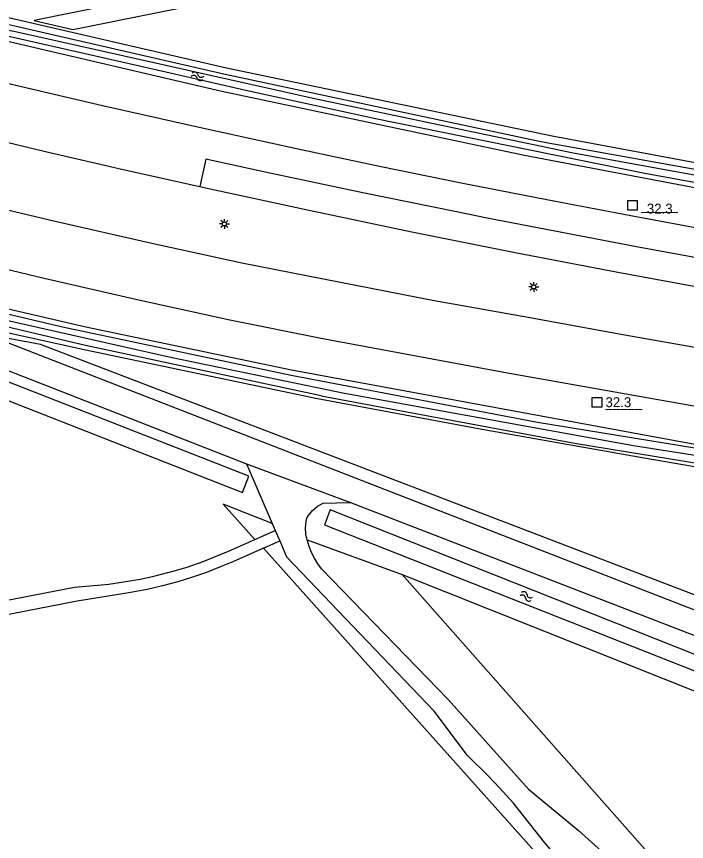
# Model space of a CAD drawing. Extents: x 130998 to 133001, y 398999 to 403002.
# Drawn here: x 131688.7 to 131773.2, y 400571.1 to 400675.3 of the extents above; entities that cross this region are included whole.
import ezdxf

# ---------------------------------------------------------------- set-up
doc = ezdxf.new("R2010")
doc.units = 0
for name, color, linetype in [('gg-afsc-hekwerk', 7, 'Continuous'), ('gg-knt-onverhard', 7, 'Continuous'), ('gg-knt-verharding', 7, 'Continuous'), ('gg-kntw-bovenkant insteek waterloop', 7, 'Continuous'), ('gg-kntw-waterlijn', 7, 'Continuous'), ('gt-anno-nummer hm paal', 7, 'Continuous'), ('gt-grn-groengrens', 7, 'Continuous'), ('gt-grn-weggrens', 7, 'Continuous'), ('gt-symb-hm paal', 7, 'Continuous'), ('gt-symb-lichtmast', 7, 'Continuous'), ('gt-symb-watersymbool', 7, 'Continuous')]:
    doc.layers.add(name, color=color, linetype=linetype)

# ---------------------------------------------------------------- blocks, each defined once
blk = doc.blocks.new('gt0-WA')
at = {"layer": 'gt-symb-watersymbool'}
for centre, start, end in [((-0.32, 0.02), 28.0725, 151.9275), ((0.43, 0.42), 208.0725, 331.9275), ((-0.32, -0.43), 28.0725, 151.9275), ((0.43, -0.03), 208.0725, 331.9275)]:
    blk.add_arc(centre, 0.425, start, end, dxfattribs=at)
blk = doc.blocks.new('gt0-LMAST')
at = {"layer": 'gt-symb-lichtmast'}
for p, q in [((-0.18, 0.17), (-0.45, 0.44)), ((-0.01, 0.25), (-0.01, 0.62)), ((0.17, 0.17), (0.44, 0.44)), ((-0.26, 0), (-0.63, 0)), ((-0.18, -0.18), (-0.45, -0.45)), ((-0.01, -0.25), (-0.01, -0.63)), ((0.44, -0.45), (0.17, -0.18)), ((0.24, 0), (0.62, 0))]:
    blk.add_line(p, q, dxfattribs=at)
blk.add_circle((-0.01, 0), 0.25, dxfattribs=at)
blk = doc.blocks.new('gt0-HMpaal')
at = {"layer": 'gt-symb-hm paal'}
blk.add_lwpolyline([(-0.6, 0.6), (0.6, 0.6), (0.6, -0.6), (-0.6, -0.6)], close=True, dxfattribs=at)

msp = doc.modelspace()

# ---------------------------------------------------------------- linework, layer by layer
at = {"layer": 'gg-afsc-hekwerk'}
for points in [[(131950.27, 400635.56), (131925.14, 400636.47), (131880.43, 400641.03), (131850.99, 400644.68), (131821.15, 400648.92), (131785.88, 400654.67), (131756.28, 400660.17), (131715.19, 400668.76), (131685.98, 400675.5), (131683.72, 400676.07)], [(131946.29, 400599.66), (131943.06, 400599.63), (131922.16, 400600.59), (131898.48, 400602.5), (131877.55, 400604.42), (131856.73, 400606.57), (131836.03, 400609.15), (131815.02, 400611.91), (131791.35, 400615.45), (131767.9, 400619.5), (131747.19, 400623.19), (131726.45, 400627.06), (131697.21, 400633.18), (131680.2, 400636.93)]]:
    msp.add_lwpolyline(points, dxfattribs=at)
at = {"layer": 'gg-knt-onverhard'}
for p, q in [((131828.74, 400579.08), (131684.67, 400635.19)), ((131717.7, 400618.81), (131720.95, 400611.26)), ((131730.82, 400613.9), (131830.77, 400575.2)), ((131720.95, 400611.26), (131721.33, 400610.38)), ((131718.75, 400609.24), (131721.33, 400610.38)), ((131721.33, 400610.38), (131721.9, 400609.05)), ((131719.82, 400608.13), (131721.9, 400609.05))]:
    msp.add_line(p, q, dxfattribs=at)
for points in [[(131658.61, 400642.11), (131673.88, 400635.94), (131717.7, 400618.81)], [(131725.36, 400609.21), (131725.2, 400609.9), (131725.13, 400610.7), (131725.21, 400611.51), (131725.33, 400611.91), (131725.52, 400612.27), (131726.03, 400612.91), (131726.65, 400613.44), (131727.38, 400613.82), (131730.82, 400613.9)], [(131448.4, 400549.29), (131470.33, 400553.93), (131480.4, 400556.1), (131504.78, 400561.61), (131533.92, 400567.92), (131548.57, 400571.16), (131573.51, 400576.76), (131651.93, 400594.23), (131669.53, 400598.02), (131682.22, 400600.58), (131695.97, 400603.22), (131700.33, 400603.57), (131704.28, 400604.22), (131705.82, 400604.54), (131708.72, 400605.3), (131710.33, 400605.8), (131712.22, 400606.46), (131714.08, 400607.2), (131715.43, 400607.78), (131718.75, 400609.24)], [(131721.9, 400609.05), (131722.76, 400607.06), (131741.37, 400587.56)], [(131743.15, 400589.02), (131727.18, 400605.54), (131726.69, 400606.18), (131726.26, 400606.86), (131725.9, 400607.58), (131725.61, 400608.33), (131725.36, 400609.21)], [(131719.82, 400608.13), (131715.98, 400606.43), (131714.51, 400605.81), (131712.65, 400605.08), (131710.76, 400604.42), (131709.02, 400603.88), (131707.09, 400603.36), (131705.14, 400602.91), (131702.85, 400602.49), (131696.33, 400601.44), (131679.64, 400598.22), (131670.9, 400596.45), (131660.13, 400594.17), (131641.61, 400590.08), (131539.2, 400567.22), (131510.35, 400560.97), (131480.79, 400554.32), (131470.72, 400552.15), (131446.84, 400547.1)], [(131743.15, 400589.02), (131753.29, 400577.71), (131759.58, 400572.51), (131762.91, 400569.5), (131768.61, 400562.23), (131768.86, 400561.8)], [(131760.04, 400563.22), (131759.7, 400564.37), (131759.35, 400565.31), (131758.93, 400566.22), (131758.44, 400567.09), (131757.5, 400568.38), (131755.35, 400570.93), (131751.39, 400575.91), (131749.63, 400577.88), (131748.23, 400579.32), (131745.58, 400581.93), (131741.37, 400587.56)]]:
    msp.add_lwpolyline(points, dxfattribs=at)
at = {"layer": 'gg-knt-verharding'}
for points in [[(131852.73, 400636.21), (131838.32, 400638.19), (131823.4, 400640.39), (131807.97, 400642.82), (131797.47, 400644.55), (131787, 400646.35), (131776.59, 400648.2), (131766.23, 400650.1), (131755.6, 400652.13), (131745, 400654.22), (131734.47, 400656.37), (131724, 400658.58), (131711.74, 400661.26), (131699.51, 400664.03), (131687.33, 400666.89), (131675.2, 400669.85), (131662.93, 400672.94), (131650.78, 400676.11), (131640.81, 400678.8)], [(131858.26, 400621.66), (131847.63, 400622.95), (131835.75, 400624.33), (131824.09, 400625.84), (131812.51, 400627.49), (131800.06, 400629.36), (131788.83, 400631.08), (131776.91, 400633.03), (131764.74, 400635.15), (131753.24, 400637.26), (131741.18, 400639.44), (131729.54, 400641.68), (131717.12, 400644.12), (131705.36, 400646.72), (131693.56, 400649.4), (131670.48, 400654.89), (131658.75, 400657.83), (131647.08, 400660.87), (131635.59, 400663.92), (131624.09, 400667.07), (131612.5, 400670.31), (131604.9, 400672.51)], [(131638.86, 400671.83), (131648.85, 400669.12), (131661.06, 400665.93), (131673.18, 400662.86), (131682.67, 400660.54), (131692.32, 400658.25), (131702.13, 400655.99), (131711.82, 400653.81)], [(131603.43, 400665.31), (131609.93, 400663.45), (131621.42, 400660.2), (131633.17, 400656.99), (131645.19, 400653.77), (131656.14, 400650.91), (131668.12, 400648.03), (131680, 400645.14), (131692.14, 400642.24), (131703.91, 400639.53), (131715.58, 400637), (131727.34, 400634.63), (131750.65, 400630.3), (131774.9, 400625.98), (131785.71, 400624.19), (131810.93, 400620.35), (131823.02, 400618.64), (131834.31, 400617.18), (131846.77, 400615.74)], [(131711.82, 400653.81), (131712.14, 400653.74), (131725.4, 400650.86), (131738.56, 400648.11), (131751.62, 400645.48), (131764.57, 400642.99), (131776.21, 400640.84), (131787.85, 400638.78), (131799.49, 400636.8), (131811.12, 400634.92), (131824.62, 400632.85), (131838.13, 400630.89), (131851.64, 400629.05), (131865.17, 400627.34), (131876.56, 400625.98), (131888.12, 400624.68), (131900, 400623.43), (131911.61, 400622.29), (131919.59, 400621.58), (131926.68, 400621.03), (131933.26, 400620.61), (131939.45, 400620.32), (131946.04, 400620.14), (131947.59, 400620.12)]]:
    msp.add_lwpolyline(points, dxfattribs=at)
at = {"layer": 'gg-kntw-bovenkant insteek waterloop'}
for points in [[(132000, 400735.78), (132040.35, 400744.09), (132115.92, 400759.27), (132115.62, 400760.65), (132040.17, 400745.42), (131974.79, 400732.71), (131848.93, 400706.77), (131690.91, 400674.79), (131695.78, 400673.67), (131781.06, 400690.85), (131849.11, 400704.7), (132000, 400735.78)], [(131922.86, 400633.66), (131878.57, 400638.05), (131850.62, 400641.54), (131821.9, 400645.72), (131785.76, 400651.47), (131752.8, 400657.76), (131714.58, 400665.81), (131685.88, 400672.5), (131682.77, 400674.12), (131682.88, 400674.5)], [(131682.88, 400674.5), (131686.54, 400674.53), (131715.01, 400668.02), (131754.86, 400659.5), (131786.03, 400653.89), (131822.02, 400647.82), (131850.79, 400643.69), (131879.19, 400640.24), (131923.2, 400635.79), (131924.03, 400634.82)], [(131727.11, 400627.4), (131697.37, 400633.76), (131672.6, 400639.61), (131647.53, 400645.84), (131624.96, 400651.94), (131606.55, 400657.14), (131605.57, 400658.2), (131605.92, 400658.95)], [(131605.92, 400658.95), (131607.38, 400659.1), (131618.18, 400656.15), (131647.94, 400648.24), (131673.1, 400641.74), (131697.4, 400636.11), (131723.39, 400630.66)], [(131646.85, 400645.12), (131646.05, 400643.08), (131717.2, 400615.18), (131718, 400617.23), (131646.85, 400645.12)], [(131723.39, 400630.66), (131775.69, 400621.02), (131816.82, 400614.54), (131845.9, 400610.86), (131880.64, 400607.32), (131925.08, 400603.64), (131946.53, 400603.41)], [(131727.11, 400627.4), (131759.34, 400621.38), (131816.36, 400612.07), (131845.56, 400608.38), (131880.33, 400604.33), (131924.83, 400600.62), (131946.34, 400600.49)], [(131826.04, 400574.14), (131728.27, 400612.96), (131727.54, 400611.1), (131822.77, 400573.48)]]:
    msp.add_lwpolyline(points, dxfattribs=at)
at = {"layer": 'gg-kntw-waterlijn'}
for points in [[(131686.12, 400673.87), (131688.53, 400673.42), (131726.5, 400664.89), (131758.93, 400658.08), (131784.42, 400653.45), (131814.56, 400648.5), (131838.39, 400644.88), (131872.87, 400640.36), (131897.84, 400637.8), (131919.8, 400635.54), (131919.7, 400634.55), (131896.67, 400636.92), (131865.02, 400640.54), (131826.97, 400645.74), (131799.53, 400650.1), (131782.74, 400652.76), (131767.96, 400655.48), (131734, 400662.36), (131717.63, 400665.95), (131706.02, 400668.62), (131685.97, 400673.13), (131686.12, 400673.87)], [(131851.22, 400608.39), (131829.22, 400611.22), (131766.55, 400621.07), (131730.07, 400627.67), (131708.11, 400632.21), (131671.89, 400640.4), (131649.26, 400646.1), (131607.06, 400657.55), (131607.18, 400658.47)], [(131607.18, 400658.47), (131616.83, 400655.83), (131642.15, 400648.91), (131669.85, 400641.91), (131694.48, 400636.1), (131723.32, 400630.01), (131754.41, 400624.07), (131794.4, 400617.51), (131813.42, 400614.39), (131835.94, 400611.44), (131858.01, 400608.77)]]:
    msp.add_lwpolyline(points, dxfattribs=at)
at = {"layer": 'gt-grn-groengrens'}
for p, q in [((131725.36, 400609.21), (131737.34, 400604.8)), ((131760.04, 400563.22), (131719.82, 400608.13)), ((131774.29, 400562.98), (131737.34, 400604.8)), ((131737.34, 400604.8), (131818.35, 400572.55))]:
    msp.add_line(p, q, dxfattribs=at)
for points in [[(131828.74, 400579.08), (131830.17, 400580.82), (131691.71, 400633.86), (131684.67, 400635.19)], [(131720.95, 400611.26), (131714.76, 400613.7), (131718.75, 400609.24)]]:
    msp.add_lwpolyline(points, dxfattribs=at)
at = {"layer": 'gt-grn-weggrens'}
msp.add_line((131717.7, 400618.81), (131730.82, 400613.9), dxfattribs=at)
for points in [[(131744.19, 400650.63), (131732.4, 400653.03), (131720.66, 400655.52), (131712.55, 400657.28), (131711.82, 400653.81)], [(131856.93, 400632.06), (131847.41, 400633.3), (131837.9, 400634.58), (131828.39, 400635.93), (131818.92, 400637.36), (131809.45, 400638.82), (131799.98, 400640.39), (131785.79, 400642.81), (131776.35, 400644.48), (131766.92, 400646.21), (131757.49, 400648), (131748.07, 400649.84), (131744.19, 400650.63)]]:
    msp.add_lwpolyline(points, dxfattribs=at)

# ---------------------------------------------------------------- block references
at = {"layer": 'gt-symb-hm paal'}
for p in [(131766.43, 400651.44), (131761.93, 400626.55)]:
    msp.add_blockref('gt0-HMpaal', p, dxfattribs=at)
at = {"layer": 'gt-symb-lichtmast'}
for p in [(131714.91, 400649.09), (131753.96, 400641.14)]:
    msp.add_blockref('gt0-LMAST', p, dxfattribs=at)
at = {"layer": 'gt-symb-watersymbool'}
for p, rotation in [((131711.56, 400667.72), 164.99108632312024), ((131752.97, 400602.07), -23.206114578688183)]:
    msp.add_blockref('gt0-WA', p, dxfattribs=dict(at, rotation=rotation))

# ---------------------------------------------------------------- texts
at = {"layer": 'gt-anno-nummer hm paal'}
for p in [(131768.23, 400650.41), (131763.01, 400625.95)]:
    msp.add_text('32.3', height=1.25, dxfattribs=at).set_placement(p)
at = {"layer": 'gt-symb-hm paal'}
for p in [(131767.52, 400650.84), (131763.01, 400625.95)]:
    msp.add_text('_____', height=1.25, dxfattribs=at).set_placement(p)

doc.saveas('drawing.dxf')
